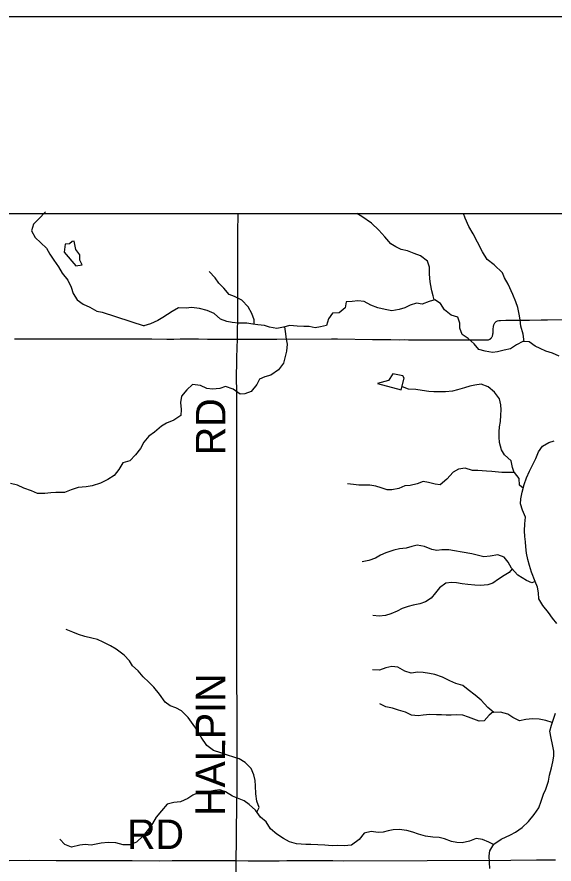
# Model space of a CAD drawing. Extents: x -87 to 2145, y -2128 to 440.
# Drawn here: x 201.95 to 229.27, y 396.92 to 440 of the extents above; entities that cross this region are included whole.
import ezdxf

# ---------------------------------------------------------------- set-up
doc = ezdxf.new("R2010")
doc.units = 0
for name, color, linetype in [('GM_X_Minor_Lake', 7, 'Continuous'), ('GM_X_Minor_River', 7, 'Continuous'), ('GM_X_Township_Road', 7, 'Continuous'), ('GM_X_Township_Road_Text', 7, 'Continuous'), ('SH_Border', 7, 'Continuous'), ('SH_Cut_Line', 7, 'Continuous'), ('SH_Text', 7, 'Continuous')]:
    doc.layers.add(name, color=color, linetype=linetype)

msp = doc.modelspace()

# ---------------------------------------------------------------- linework, layer by layer
at = {"layer": 'GM_X_Minor_Lake'}
for points in [[(204.408, 428.445), (204.364, 428.04), (204.941, 427.336), (205.275, 427.403)], [(205.275, 427.403), (205.147, 427.634), (205.152, 427.904), (204.947, 428.179), (204.865, 428.603), (204.764, 428.584), (204.632, 428.457), (204.408, 428.445)], [(221.491, 421.043), (221.652, 421.632), (221.574, 421.744), (221.066, 421.854), (220.849, 421.517)], [(220.849, 421.517), (220.286, 421.358), (221.491, 421.043)]]:
    msp.add_lwpolyline(points, dxfattribs=at)
at = {"layer": 'GM_X_Minor_River'}
for points in [[(203.401, 430.086), (203.064, 429.741), (202.789, 429.456), (202.692, 429.116), (202.886, 428.791), (203.161, 428.505), (203.457, 428.248), (203.621, 427.944), (203.836, 427.629), (204.07, 427.293), (204.254, 426.968), (204.538, 426.612), (204.712, 426.257), (204.816, 425.944), (205.01, 425.609), (205.326, 425.392), (205.664, 425.235), (206.02, 425.037), (206.29, 424.992), (208.423, 424.3)], [(223.178, 425.609), (223.117, 425.812), (223.061, 426.074), (222.996, 426.436), (222.95, 426.688), (222.944, 426.969), (222.929, 427.281), (222.843, 427.583), (222.477, 427.85), (222.149, 427.976), (221.81, 428.102), (221.501, 428.168), (221.233, 428.313), (220.965, 428.467), (220.66, 428.814), (220.354, 429.15), (219.99, 429.517), (219.494, 429.847), (219.236, 430)], [(227.747, 423.487), (227.703, 423.869), (227.589, 424.273), (227.544, 424.595), (227.498, 424.887), (227.423, 425.229), (227.327, 425.512), (227.173, 425.886), (226.94, 426.412), (226.755, 426.736), (226.649, 426.989), (226.234, 427.387), (225.868, 427.664), (225.634, 428.06), (225.381, 428.546), (225.157, 428.971), (224.932, 429.336), (224.759, 429.771), (224.674, 430)], [(214.026, 424.372), (214.019, 424.595), (213.894, 424.919), (213.708, 425.253), (213.393, 425.6), (213.026, 425.786), (212.747, 425.891), (212.471, 426.207), (212.225, 426.462), (212.039, 426.726), (211.723, 427.053)], [(229.538, 422.745), (229.2, 422.911), (228.852, 423.007), (228.573, 423.142), (228.315, 423.267), (227.998, 423.483), (227.677, 423.488), (227.365, 423.333), (227.051, 423.127), (226.74, 423.052), (226.388, 422.967), (226.137, 422.941), (225.768, 422.997), (225.439, 423.093), (225.203, 423.378), (224.897, 423.644), (224.59, 423.86), (224.484, 424.173), (224.488, 424.424), (224.382, 424.737), (224.044, 424.843), (223.707, 425.1), (223.492, 425.434), (223.214, 425.62), (222.913, 425.534), (222.56, 425.389), (222.281, 425.444), (221.949, 425.339), (221.687, 425.213), (221.395, 425.117), (221.014, 425.063), (220.674, 425.119), (220.305, 425.216), (219.957, 425.352), (219.609, 425.538), (219.289, 425.563), (219.009, 425.538), (218.698, 425.513), (218.643, 425.203), (218.339, 424.957), (218.009, 424.942), (217.794, 424.654), (217.699, 424.304), (217.387, 424.239), (217.116, 424.193), (216.817, 424.259), (216.547, 424.263), (216.207, 424.279), (215.837, 424.305), (215.505, 424.23), (215.164, 424.165), (214.804, 424.231), (214.545, 424.316), (214.205, 424.341), (213.946, 424.386), (213.646, 424.421), (213.226, 424.428), (212.896, 424.463), (212.626, 424.518), (212.308, 424.633), (211.982, 424.92), (211.623, 425.066), (211.235, 425.173), (210.835, 425.22), (210.554, 425.184), (210.164, 425.211), (209.841, 425.015), (209.366, 424.712), (209.113, 424.565), (208.75, 424.39), (208.408, 424.296)], [(215.563, 424.243), (215.592, 424.007), (215.646, 423.615), (215.692, 423.353), (215.667, 423.002), (215.603, 422.732), (215.518, 422.402), (215.262, 422.055), (214.868, 421.78), (214.556, 421.695), (214.284, 421.579), (214.15, 421.31), (213.864, 420.953), (213.552, 420.828), (213.302, 420.822), (212.945, 421.069), (212.567, 421.215), (212.265, 421.1), (211.894, 421.076), (211.614, 421.111), (211.286, 421.256), (210.886, 421.313), (210.602, 421.037), (210.327, 420.71), (210.272, 420.389), (210.307, 420.037), (210.282, 419.737), (209.928, 419.501), (209.566, 419.347), (209.303, 419.19), (208.958, 418.885), (208.665, 418.689), (208.4, 418.372), (208.235, 418.063), (207.99, 417.736), (207.695, 417.429), (207.333, 417.325), (207.138, 416.987), (206.893, 416.679), (206.579, 416.484), (206.206, 416.289), (205.784, 416.155), (205.483, 416.11), (205.072, 416.077), (204.719, 415.952), (204.377, 415.817), (203.936, 415.814), (203.676, 415.798), (203.375, 415.763), (203.005, 415.759), (202.686, 415.905), (202.298, 416.032), (201.98, 416.198), (201.621, 416.274)], [(227.238, 416.828), (227.162, 417.09), (227.087, 417.433), (226.751, 417.729), (226.594, 417.993), (226.5, 418.366), (226.484, 418.628), (226.478, 418.899), (226.501, 419.15), (226.546, 419.43), (226.56, 419.751), (226.574, 420.022), (226.568, 420.273), (226.493, 420.576), (226.247, 420.921), (225.921, 421.198), (225.573, 421.324), (225.242, 421.279), (224.981, 421.223), (224.709, 421.147), (224.367, 421.042), (224.106, 420.966), (223.745, 420.942), (223.405, 420.938), (223.154, 420.932), (222.904, 420.946), (222.565, 421.012), (222.235, 421.047), (221.875, 421.073), (221.556, 421.189), (221.534, 421.198)], [(229.406, 409.16), (229.199, 409.425), (228.983, 409.71), (228.708, 410.066), (228.493, 410.41), (228.488, 410.722), (228.432, 411.004), (228.316, 411.297), (228.123, 411.772), (228.018, 412.105), (227.933, 412.408), (227.878, 412.74), (227.832, 413.052), (227.816, 413.304), (227.79, 413.585), (227.774, 413.866), (227.789, 414.218), (227.825, 414.569), (227.67, 414.913), (227.564, 415.236), (227.578, 415.497), (227.643, 415.837), (227.759, 416.227), (227.864, 416.556), (228.02, 416.905), (228.35, 417.543), (228.475, 417.892), (228.679, 418.17), (229.012, 418.355), (229.274, 418.441)], [(227.701, 416.031), (227.519, 416.19), (227.504, 416.532), (227.258, 416.827), (226.617, 416.838), (226.107, 416.886), (225.837, 416.901), (225.397, 416.928), (225.117, 416.943), (224.748, 417.059), (224.407, 417.005), (224.145, 416.848), (223.819, 416.502), (223.484, 416.216), (223.224, 416.241), (222.885, 416.327), (222.616, 416.371), (222.304, 416.266), (221.952, 416.181), (221.681, 416.156), (221.369, 416.02), (221.028, 415.945), (220.777, 415.95), (220.479, 416.055), (220.2, 416.14), (219.91, 416.195), (219.61, 416.19), (219.349, 416.184), (219.07, 416.219), (218.77, 416.264)], [(228.318, 411.292), (228.135, 411.22), (227.877, 411.344), (227.43, 411.613), (227.105, 411.97), (226.93, 412.274), (226.743, 412.528), (226.414, 412.644), (226.023, 412.58), (225.692, 412.545), (225.423, 412.62), (225.084, 412.706), (224.604, 412.784), (224.205, 412.851), (223.915, 412.896), (223.565, 412.901), (223.314, 412.865), (223.055, 412.92), (222.687, 413.076), (222.317, 413.143), (222.036, 413.077), (221.754, 412.991), (221.413, 412.947), (221.122, 412.891), (220.72, 412.747), (220.438, 412.631), (220.185, 412.475), (219.843, 412.36), (219.511, 412.285)], [(227.141, 411.93), (226.992, 411.75), (226.739, 411.594), (226.446, 411.418), (226.163, 411.212), (225.901, 411.126), (225.53, 411.092), (225.25, 411.106), (224.88, 411.143), (224.59, 411.177), (224.311, 411.222), (224.051, 411.247), (223.77, 411.201), (223.446, 410.965), (223.242, 410.708), (223.018, 410.45), (222.735, 410.264), (222.453, 410.158), (222.111, 410.084), (221.85, 410.018), (221.548, 409.912), (221.296, 409.786), (220.973, 409.64), (220.692, 409.565), (220.381, 409.53), (220.051, 409.555)], [(214.161, 399.564), (214.266, 399.803), (214.151, 400.126), (214.106, 400.488), (214.093, 400.9), (214.067, 401.172), (214.001, 401.464), (213.866, 401.777), (213.57, 402.083), (213.253, 402.269), (212.984, 402.354), (212.655, 402.459), (212.326, 402.575), (211.948, 402.702), (211.611, 402.958), (211.317, 403.375), (211.132, 403.709), (210.917, 404.024), (210.662, 404.369), (210.316, 404.716), (210.028, 404.861), (209.75, 404.976), (209.492, 405.151), (209.198, 405.568), (208.913, 405.914), (208.667, 406.169), (208.38, 406.444), (208.115, 406.75), (207.838, 407.005), (207.682, 407.259), (207.416, 407.554), (207, 407.852), (206.712, 408.018), (206.345, 408.215), (206.047, 408.35), (205.757, 408.405), (205.408, 408.491), (205.079, 408.597), (204.801, 408.722), (204.452, 408.848)], [(229.178, 404.118), (228.85, 404.22), (228.521, 404.286), (228.181, 404.301), (227.83, 404.267), (227.509, 404.212), (227.171, 404.368), (226.913, 404.543), (226.554, 404.649), (226.214, 404.635), (225.897, 404.881), (225.572, 405.258), (225.256, 405.504), (224.91, 405.791), (224.633, 405.996), (224.284, 406.112), (223.965, 406.238), (223.598, 406.435), (223.209, 406.562), (222.94, 406.616), (222.62, 406.662), (222.35, 406.686), (221.999, 406.632), (221.69, 406.737), (221.333, 406.944), (221.023, 406.969), (220.722, 406.904), (220.4, 406.788), (220.04, 406.804)], [(226.168, 404.671), (225.971, 404.498), (225.717, 404.211), (225.466, 404.185), (225.197, 404.29), (224.919, 404.395), (224.63, 404.49), (224.31, 404.516), (224.039, 404.5), (223.789, 404.494), (223.539, 404.508), (223.289, 404.512), (222.948, 404.528), (222.617, 404.493), (222.367, 404.457), (222.027, 404.503), (221.719, 404.649), (221.36, 404.755), (221.051, 404.85), (220.712, 404.926), (220.414, 405.072)], [(226.012, 396.69), (225.996, 397.001), (225.972, 397.343), (226.006, 397.593), (226.211, 397.931), (226.585, 398.195), (227.059, 398.408), (227.312, 398.545), (227.646, 398.79), (227.971, 399.096), (228.267, 399.442), (228.502, 399.78), (228.617, 400.119), (228.743, 400.478), (228.857, 400.737), (228.984, 401.147), (229.038, 401.437), (229.144, 401.816), (229.209, 402.126), (229.263, 402.417), (229.267, 402.667), (229.192, 403.01), (229.117, 403.332), (229.062, 403.685), (229.137, 403.995), (229.253, 404.344), (229.337, 404.604)], [(226.199, 397.911), (225.952, 398.045), (225.634, 398.171), (225.304, 398.217), (224.972, 398.082), (224.59, 398.008), (224.32, 398.012), (224.061, 398.076), (223.702, 398.203), (223.433, 398.277), (223.113, 398.293), (222.733, 398.339), (222.385, 398.445), (222.096, 398.55), (221.777, 398.636), (221.387, 398.682), (221.086, 398.657), (220.835, 398.611), (220.574, 398.545), (220.323, 398.529), (219.974, 398.575), (219.622, 398.491), (219.357, 398.174), (218.962, 397.89), (218.601, 397.855), (218.241, 397.861), (217.99, 397.855), (217.61, 397.882), (216.91, 397.913), (216.65, 397.918), (216.18, 397.946), (215.821, 398.052), (215.503, 398.218), (215.166, 398.444), (214.85, 398.72), (214.635, 399.065), (214.348, 399.31), (214.093, 399.656), (213.768, 399.952), (213.51, 400.137), (213.251, 400.242), (212.923, 400.378), (212.556, 400.604), (212.277, 400.699), (212.027, 400.663), (211.766, 400.617), (211.495, 400.622), (211.234, 400.576), (210.901, 400.421), (210.649, 400.265), (210.265, 400.08), (209.935, 400.046), (209.593, 399.961), (209.307, 399.624), (209.042, 399.308), (208.847, 398.99), (208.652, 398.692), (208.367, 398.366), (208.041, 398.03), (207.689, 397.905), (207.358, 397.901), (206.989, 397.997), (206.599, 398.014), (206.238, 397.979), (205.736, 397.887), (205.416, 397.913), (205.155, 397.877), (204.733, 397.783), (204.395, 397.91), (204.129, 398.195)]]:
    msp.add_lwpolyline(points, dxfattribs=at)
at = {"layer": 'GM_X_Township_Road'}
for points in [[(213.167, 423.622), (213.169, 423.726), (213.183, 424.922), (213.183, 425.774), (213.188, 427.151), (213.189, 427.577), (213.188, 428.348), (213.191, 429.069), (213.201, 429.955), (213.201, 430)], [(213.167, 423.622), (213.567, 423.615), (214.224, 423.622), (214.436, 423.623), (214.747, 423.621), (215.174, 423.611), (217.955, 423.63), (218.266, 423.629), (220.036, 423.603), (220.183, 423.603), (220.97, 423.594), (221.43, 423.588), (221.643, 423.59), (221.872, 423.586), (222.184, 423.586), (222.331, 423.582), (222.79, 423.58), (223.315, 423.574), (223.528, 423.574), (223.773, 423.581), (223.853, 423.584), (224, 423.585), (224.097, 423.585), (224.374, 423.584), (224.569, 423.586), (224.651, 423.585), (224.814, 423.585), (224.912, 423.583), (225.141, 423.582), (225.272, 423.579), (225.663, 423.574), (225.835, 423.575), (225.87, 423.579), (225.903, 423.583), (225.933, 423.588), (225.967, 423.599), (225.997, 423.612), (226.016, 423.622), (226.049, 423.648), (226.064, 423.665), (226.084, 423.687), (226.103, 423.716), (226.122, 423.745), (226.133, 423.775), (226.145, 423.805), (226.153, 423.837), (226.163, 423.884), (226.169, 423.934), (226.181, 424.115), (226.194, 424.263), (226.212, 424.343), (226.237, 424.403), (226.263, 424.445), (226.295, 424.482), (226.334, 424.512), (226.392, 424.541), (226.456, 424.558), (226.553, 424.57), (226.815, 424.579), (227.258, 424.583), (227.717, 424.58), (228.029, 424.582), (228.62, 424.595), (228.931, 424.602), (233.211, 424.654)], [(201.827, 423.634), (202.237, 423.632), (203.025, 423.629), (203.911, 423.629), (205.059, 423.631), (205.633, 423.631), (206.289, 423.631), (206.879, 423.633), (207.092, 423.635), (208.257, 423.632), (208.815, 423.628), (209.585, 423.618), (209.929, 423.62), (210.257, 423.629), (210.831, 423.636), (211.192, 423.633), (211.651, 423.62), (211.815, 423.617), (212.077, 423.616), (212.29, 423.617), (212.599, 423.617), (213.112, 423.623), (213.167, 423.622)], [(213.104, 397.099), (213.104, 397.21), (213.113, 398.045), (213.117, 398.406), (213.123, 398.816), (213.127, 399.078), (213.132, 399.39), (213.134, 399.554), (213.138, 399.865), (213.146, 400.176), (213.15, 400.455), (213.153, 400.848), (213.153, 401.258), (213.151, 401.504), (213.149, 401.716), (213.148, 401.946), (213.15, 402.503), (213.153, 402.913), (213.157, 403.208), (213.162, 403.666), (213.161, 404.108), (213.156, 404.468), (213.151, 405.042), (213.147, 405.5), (213.146, 405.582), (213.146, 406.14), (213.146, 406.221), (213.142, 406.73), (213.139, 407.139), (213.138, 407.286), (213.137, 408.187), (213.136, 408.596), (213.132, 408.924), (213.13, 409.268), (213.131, 409.645), (213.133, 410.055), (213.14, 411.037), (213.135, 411.365), (213.135, 412.005), (213.137, 412.497), (213.14, 413.644), (213.138, 414.383), (213.141, 415.071), (213.14, 415.432), (213.141, 415.629), (213.142, 416.219), (213.139, 416.859), (213.138, 417.367), (213.137, 418.072), (213.14, 419.007), (213.136, 419.368), (213.135, 419.679), (213.134, 420.268), (213.134, 420.694), (213.131, 421.087), (213.128, 421.514), (213.129, 421.776), (213.137, 422.382), (213.142, 422.611), (213.159, 423.218), (213.167, 423.562), (213.167, 423.622)], [(201.561, 397.113), (202.611, 397.114), (203.956, 397.104), (204.792, 397.109), (206.17, 397.109), (206.925, 397.107), (207.811, 397.098), (209.205, 397.094), (209.845, 397.098), (210.649, 397.101), (211.288, 397.101), (211.827, 397.101), (212.713, 397.101), (213.104, 397.099)], [(213.08, 376.308), (213.082, 376.56), (213.086, 377.069), (213.088, 378.594), (213.083, 379.414), (213.082, 380.366), (213.077, 381.3), (213.076, 382.497), (213.079, 383.892), (213.084, 384.826), (213.082, 385.45), (213.083, 386.253), (213.084, 387.188), (213.089, 387.795), (213.083, 388.796), (213.084, 390.059), (213.091, 391.928), (213.093, 393.552), (213.095, 394.947), (213.106, 396.128), (213.104, 396.997), (213.104, 397.099)], [(213.104, 397.099), (213.713, 397.095), (214.32, 397.093), (214.876, 397.094), (215.285, 397.096), (215.678, 397.098), (216.088, 397.1), (217.4, 397.099), (218.023, 397.099), (218.564, 397.096), (227.068, 397.123), (228.38, 397.135), (228.888, 397.138), (229.347, 397.135)]]:
    msp.add_lwpolyline(points, dxfattribs=at)
at = {"layer": 'SH_Border'}
msp.add_lwpolyline([(30, 430), (670, 430), (670, 10), (30, 10)], close=True, dxfattribs=at)
at = {"layer": 'SH_Cut_Line'}
msp.add_lwpolyline([(0, 0), (680, 0), (680, 440), (0, 440)], close=True, dxfattribs=at)
at = {"layer": 'SH_Text'}
msp.add_lwpolyline([(30, 430), (281.801, 430), (281.801, 10), (30, 10)], close=True, dxfattribs=at)

# ---------------------------------------------------------------- texts
at = {"layer": 'GM_X_Township_Road_Text'}
for s, rotation, p in [('RD', 90, (212.556, 417.711)), ('HALPIN', 89.818, (212.533, 399.368)), ('RD', 0, (207.557, 397.688))]:
    msp.add_text(s, height=1.5, rotation=rotation, dxfattribs=at).set_placement(p)

doc.saveas('drawing.dxf')
